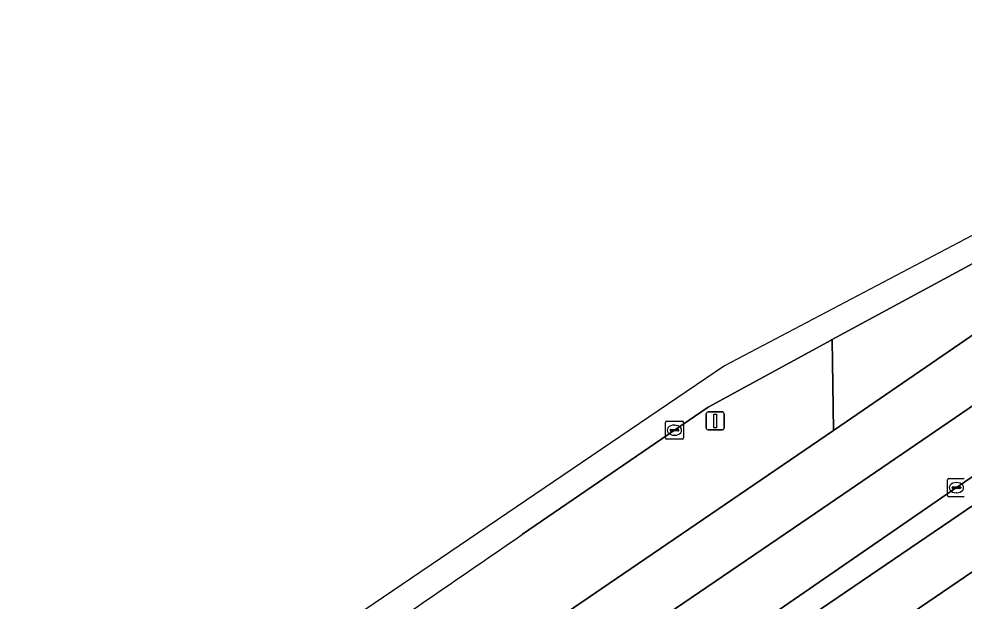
# Model space of a CAD drawing. Extents: x 157692 to 159674, y 381452 to 383291.
# Drawn here: x 157847.1 to 157899.6, y 383151.3 to 383183.6 of the extents above; entities that cross this region are included whole.
import ezdxf

# ---------------------------------------------------------------- set-up
doc = ezdxf.new("R2010")
doc.units = 0
for name, color, linetype in [('IMGEO_Berm_groen', 7, 'Continuous'), ('IMGEO_Berm_open', 7, 'Continuous'), ('IMGEO_Fietspad_open', 7, 'Continuous'), ('IMGEO_Kolk', 7, 'Continuous'), ('IMGEO_Lichtmast', 7, 'Continuous'), ('IMGEO_OVBaan_gesloten', 7, 'Continuous'), ('IMGEO_Rijbaan_regionaal_gesloten', 7, 'Continuous'), ('IMGEO_Voetpad_open', 7, 'Continuous')]:
    doc.layers.add(name, color=color, linetype=linetype)

msp = doc.modelspace()

# ---------------------------------------------------------------- linework, layer by layer
at = {"layer": 'IMGEO_Berm_groen'}
for points in [[(157868.148, 383134.571), (157871.623, 383137.076), (157875.4, 383139.766), (157888.982, 383149.073), (157918.475, 383169.138), (157918.298, 383169.449), (157919.766, 383170.483), (157919.61, 383170.702), (157919.566, 383170.643), (157918.281, 383169.711), (157917.849, 383170.332), (157909.919, 383164.924), (157899.144, 383157.59), (157888.236, 383150.083), (157875.124, 383141.177), (157852.16, 383125.389), (157836.706, 383115.213), (157819.06, 383104.781), (157816.537, 383103.523)], [(157892.321, 383160.768), (157892.252, 383165.817), (157892.19, 383165.783), (157885.352, 383162.053), (157883.484, 383160.782), (157875.052, 383155.006)], [(157846.636, 383135.531), (157840.748, 383131.651), (157837.136, 383129.215), (157839.942, 383125.05), (157853.501, 383134.209), (157877.475, 383150.647), (157892.321, 383160.768)]]:
    msp.add_lwpolyline(points, dxfattribs=at)
msp.add_arc((156671.887, 384899.502), 2119.168, 304.208931, 304.593727, dxfattribs=at)
at = {"layer": 'IMGEO_Berm_open'}
msp.add_lwpolyline([(157900.57, 383166.424), (157900.261, 383170.145), (157900.059, 383170.036), (157892.252, 383165.817), (157892.321, 383160.768), (157892.374, 383160.804)], close=True, dxfattribs=at)
at = {"layer": 'IMGEO_Fietspad_open'}
msp.add_lwpolyline([(157879.23, 383138.78), (157890.766, 383146.6), (157922.064, 383167.929), (157925.087, 383169.992), (157926.246, 383170.782), (157924.545, 383173.25), (157919.995, 383170.164), (157919.766, 383170.483), (157918.298, 383169.449), (157918.475, 383169.138), (157888.982, 383149.073), (157875.4, 383139.766), (157871.623, 383137.076), (157868.148, 383134.571)], dxfattribs=at)
at = {"layer": 'IMGEO_Kolk'}
for p, q in [((157882.983, 383160.356), (157882.983, 383161.208)), ((157883.058, 383161.282), (157883.91, 383161.282)), ((157883.984, 383161.208), (157883.984, 383160.356)), ((157883.242, 383160.776), (157883.242, 383160.788)), ((157883.68, 383160.739), (157883.282, 383160.739)), ((157883.285, 383160.825), (157883.683, 383160.825)), ((157883.471, 383161.062), (157883.496, 383161.062)), ((157883.726, 383160.788), (157883.726, 383160.776)), ((157883.91, 383160.282), (157883.058, 383160.282)), ((157883.494, 383160.502), (157883.469, 383160.502)), ((157898.718, 383158.09), (157899.57, 383158.09)), ((157898.643, 383157.164), (157898.643, 383158.016)), ((157898.902, 383157.584), (157898.902, 383157.596)), ((157899.34, 383157.547), (157898.942, 383157.547)), ((157898.945, 383157.633), (157899.343, 383157.633)), ((157899.131, 383157.87), (157899.156, 383157.87)), ((157899.386, 383157.596), (157899.386, 383157.584)), ((157899.57, 383157.09), (157898.718, 383157.09)), ((157899.154, 383157.31), (157899.129, 383157.31))]:
    msp.add_line(p, q, dxfattribs=at)
for points in [[(157882.983, 383160.356), (157882.983, 383161.208)], [(157883.058, 383161.282), (157883.91, 383161.282)], [(157883.984, 383161.208), (157883.984, 383160.356)], [(157883.91, 383160.282), (157883.058, 383160.282)], [(157898.718, 383158.09), (157899.57, 383158.09)], [(157898.643, 383157.164), (157898.643, 383158.016)], [(157899.57, 383157.09), (157898.718, 383157.09)]]:
    msp.add_lwpolyline(points, dxfattribs=at)
for centre, radius, start, end in [((157883.06, 383161.206), 0.0765, 91.552, 178.448), ((157883.06, 383161.206), 0.0765, 91.552, 178.448), ((157883.908, 383161.206), 0.0765, 1.552, 88.448), ((157883.908, 383161.206), 0.0765, 1.552, 88.448), ((157883.282, 383160.785), 0.0403, 85.8775, 175.7526), ((157883.279, 383160.775), 0.0366, 178.938, 274.7102), ((157883.683, 383160.782), 0.043, 264.8664, 352.4533), ((157883.687, 383160.787), 0.0386, 1.7309, 96.639), ((157883.06, 383160.358), 0.0765, 181.552, 268.448), ((157883.06, 383160.358), 0.0765, 181.552, 268.448), ((157883.908, 383160.358), 0.0765, 271.552, 358.448), ((157883.908, 383160.358), 0.0765, 271.552, 358.448), ((157898.72, 383158.014), 0.0765, 91.552, 178.448), ((157898.72, 383158.014), 0.0765, 91.552, 178.448), ((157898.942, 383157.593), 0.0403, 85.8775, 175.7526), ((157898.939, 383157.583), 0.0366, 178.938, 274.7102), ((157899.343, 383157.59), 0.043, 264.8664, 352.4533), ((157899.347, 383157.595), 0.0386, 1.7309, 96.639), ((157898.72, 383157.166), 0.0765, 181.552, 268.448), ((157898.72, 383157.166), 0.0765, 181.552, 268.448)]:
    msp.add_arc(centre, radius, start, end, dxfattribs=at)
for centre, major_axis, ratio, start_param, end_param in [((157883.47, 383160.782), (-0.387, 0.002), 0.722429, 4.712389, 7.853982), ((157883.495, 383160.782), (-0.39, 0.002), 0.717154, 1.570796, 4.712389), ((157899.13, 383157.59), (-0.387, 0.002), 0.722429, 4.712389, 7.853982), ((157899.155, 383157.59), (-0.39, 0.002), 0.717154, 1.570796, 4.712389)]:
    msp.add_ellipse(centre, major_axis=major_axis, ratio=ratio, start_param=start_param, end_param=end_param, dxfattribs=at)
at = {"layer": 'IMGEO_Lichtmast'}
for p, q in [((157885.355, 383161.797), (157886.145, 383161.797)), ((157886.145, 383161.797), (157885.355, 383161.797)), ((157885.255, 383160.897), (157885.255, 383161.697)), ((157885.255, 383161.697), (157885.255, 383160.897)), ((157886.245, 383161.697), (157886.245, 383160.897)), ((157886.245, 383160.897), (157886.245, 383161.697)), ((157886.145, 383160.797), (157885.355, 383160.797)), ((157885.355, 383160.797), (157886.145, 383160.797))]:
    msp.add_line(p, q, dxfattribs=at)
msp.add_lwpolyline([(157885.675, 383161.672), (157885.825, 383161.672), (157885.825, 383160.922), (157885.675, 383160.922), (157885.675, 383161.672)], dxfattribs=at)
for centre, start, end in [((157885.355, 383161.697), 90, 180), ((157885.355, 383161.697), 90, 180), ((157886.145, 383161.697), 0, 90), ((157886.145, 383161.697), 360, 90), ((157885.355, 383160.897), 180, 270), ((157885.355, 383160.897), 180, 270), ((157886.145, 383160.897), 270, 0), ((157886.145, 383160.897), 270, 0)]:
    msp.add_arc(centre, 0.1, start, end, dxfattribs=at)
at = {"layer": 'IMGEO_OVBaan_gesloten'}
for points in [[(157920.399, 383181.349), (157921.084, 383181.81), (157922.95, 383183.083), (157922.943, 383183.091), (157922.478, 383183.625), (157921.085, 383182.683), (157886.262, 383164.355), (157837.838, 383131.51), (157801.183, 383109.138)], [(157875.052, 383155.006), (157883.484, 383160.782), (157885.352, 383162.053), (157892.19, 383165.783), (157892.252, 383165.817), (157900.059, 383170.036), (157900.261, 383170.145), (157910.818, 383175.85), (157913.992, 383177.548), (157917.03, 383179.204)]]:
    msp.add_lwpolyline(points, dxfattribs=at)
msp.add_arc((156671.887, 384899.502), 2119.168, 304.208931, 304.593727, dxfattribs=at)
at = {"layer": 'IMGEO_Rijbaan_regionaal_gesloten'}
for points in [[(157925.761, 383179.854), (157925.3, 383180.384), (157923.637, 383182.293), (157919.475, 383179.439), (157914.76, 383176.206), (157914.59, 383176.09), (157900.606, 383166.449), (157900.57, 383166.424), (157892.374, 383160.804), (157892.321, 383160.768), (157877.475, 383150.647), (157853.501, 383134.209), (157839.942, 383125.05), (157839.386, 383124.675)], [(157811.757, 383108.25), (157804.354, 383104.369), (157807.063, 383101.955), (157825.546, 383112.284), (157834.635, 383117.867), (157846.237, 383125.439), (157866.943, 383139.561), (157876.58, 383146.133), (157890.957, 383155.939), (157904.65, 383165.278), (157916.603, 383173.43), (157925.761, 383179.854)], [(157852.16, 383125.389), (157875.124, 383141.177), (157888.236, 383150.083), (157899.144, 383157.59), (157909.919, 383164.924), (157917.849, 383170.332), (157920.898, 383172.432), (157925.565, 383175.626), (157927.62, 383177.032), (157927.995, 383177.288), (157927.965, 383177.323), (157925.761, 383179.854), (157916.603, 383173.43), (157904.65, 383165.278), (157890.957, 383155.939), (157876.58, 383146.133), (157866.943, 383139.561), (157846.237, 383125.439), (157834.635, 383117.867), (157825.546, 383112.284), (157807.063, 383101.955), (157810.854, 383098.576), (157811.918, 383099.75)]]:
    msp.add_lwpolyline(points, dxfattribs=at)
at = {"layer": 'IMGEO_Voetpad_open'}
msp.add_lwpolyline([(157899.959, 383150.789), (157922.349, 383166.022), (157924.027, 383163.392), (157924.869, 383164.583), (157927.459, 383166.378), (157925.087, 383169.992), (157922.064, 383167.929), (157890.766, 383146.6), (157879.23, 383138.78)], dxfattribs=at)

doc.saveas('drawing.dxf')
